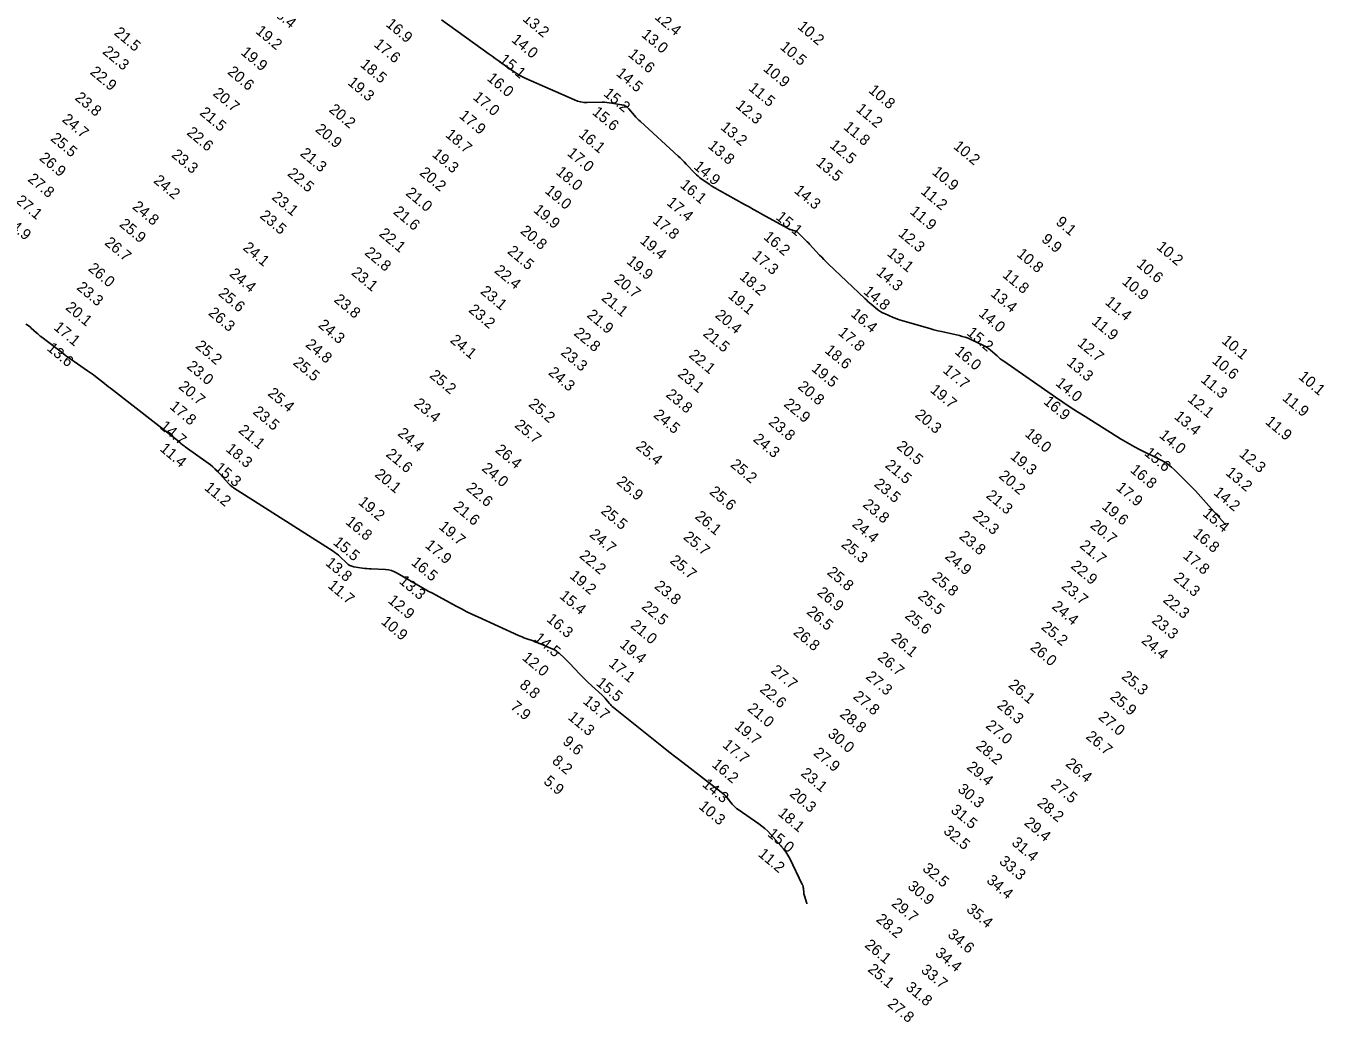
# Model space of a CAD drawing. Extents: x 988130 to 1132882, y 654656 to 841453.
# Drawn here: x 1079465 to 1080061, y 720034 to 720491 of the extents above; entities that cross this region are included whole.
import ezdxf

# ---------------------------------------------------------------- set-up
doc = ezdxf.new("R2010")
doc.units = 0
doc.layers.add('V-TOPO-MAJR', color=7, linetype='Continuous')
doc.layers.add('V-TOPO-SOUN', color=7, linetype='Continuous')

msp = doc.modelspace()

# ---------------------------------------------------------------- linework, layer by layer
at = {"layer": 'V-TOPO-MAJR'}
for points in [[(1079655.47, 720493.93), (1079677.44, 720478.14), (1079678.81, 720477.15), (1079680.18, 720476.17), (1079681.55, 720475.19), (1079682.92, 720474.21), (1079688.4, 720470.28), (1079689.8, 720469.34), (1079691.23, 720468.47), (1079692.71, 720467.68), (1079694.23, 720466.96), (1079716.64, 720457.1), (1079718.04, 720456.57), (1079719.47, 720456.2), (1079720.94, 720455.99), (1079722.43, 720455.93), (1079729.29, 720456.03), (1079730.4, 720456.03), (1079731.49, 720455.97), (1079732.59, 720455.86), (1079733.68, 720455.7), (1079738.24, 720454.92), (1079739.19, 720454.68), (1079740.05, 720454.29), (1079740.82, 720453.75), (1079741.51, 720453.07), (1079744.11, 720450.03), (1079744.77, 720449.28), (1079745.45, 720448.55), (1079746.16, 720447.84), (1079746.89, 720447.16), (1079764.23, 720431.35), (1079765.19, 720430.46), (1079766.12, 720429.56), (1079767.04, 720428.63), (1079767.94, 720427.69), (1079772.02, 720423.35), (1079772.67, 720422.69), (1079773.36, 720422.06), (1079774.08, 720421.47), (1079774.83, 720420.92), (1079778.72, 720418.21), (1079779.08, 720417.96), (1079779.45, 720417.72), (1079779.81, 720417.49), (1079780.18, 720417.27), (1079781.68, 720416.38), (1079782.05, 720416.16), (1079782.43, 720415.94), (1079782.81, 720415.72), (1079783.19, 720415.51), (1079794.73, 720409.09), (1079796.78, 720407.95), (1079798.83, 720406.81), (1079800.88, 720405.68), (1079802.94, 720404.54), (1079814.51, 720398.15), (1079814.91, 720397.94), (1079815.32, 720397.76), (1079815.74, 720397.6), (1079816.16, 720397.47), (1079817.89, 720396.97), (1079818.31, 720396.82), (1079818.69, 720396.62), (1079819.06, 720396.38), (1079819.39, 720396.09), (1079822.28, 720393.2), (1079822.87, 720392.61), (1079823.45, 720392.02), (1079824.02, 720391.42), (1079824.59, 720390.81), (1079829.2, 720385.86), (1079830.16, 720384.84), (1079831.14, 720383.83), (1079832.13, 720382.84), (1079833.14, 720381.87), (1079849.99, 720365.89), (1079850.68, 720365.24), (1079851.38, 720364.61), (1079852.1, 720363.98), (1079852.82, 720363.37), (1079855.74, 720360.93), (1079856.48, 720360.35), (1079857.27, 720359.83), (1079858.08, 720359.37), (1079858.94, 720358.97), (1079862.98, 720357.23), (1079863.95, 720356.84), (1079864.93, 720356.47), (1079865.92, 720356.13), (1079866.93, 720355.82), (1079878.08, 720352.58), (1079879.87, 720352.07), (1079881.66, 720351.59), (1079883.46, 720351.14), (1079885.27, 720350.72), (1079893.41, 720348.87), (1079894.76, 720348.53), (1079896.09, 720348.11), (1079897.4, 720347.63), (1079898.68, 720347.07), (1079904.49, 720344.38), (1079905.37, 720343.93), (1079906.21, 720343.42), (1079907.01, 720342.85), (1079907.76, 720342.21), (1079910.71, 720339.55), (1079911.46, 720338.9), (1079912.22, 720338.27), (1079913.01, 720337.67), (1079913.82, 720337.09), (1079937.64, 720320.61), (1079940.98, 720318.33), (1079944.34, 720316.09), (1079947.72, 720313.89), (1079951.13, 720311.73), (1079967.43, 720301.52), (1079969.56, 720300.22), (1079971.72, 720298.98), (1079973.91, 720297.78), (1079976.12, 720296.63), (1079986.06, 720291.63), (1079987.74, 720290.7), (1079989.34, 720289.65), (1079990.85, 720288.48), (1079992.28, 720287.19), (1079997.81, 720281.78), (1079999.19, 720280.41), (1080000.53, 720279.02), (1080001.85, 720277.61), (1080003.15, 720276.17), (1080015.35, 720262.37), (1080015.4, 720262.33), (1080015.45, 720262.31), (1080015.51, 720262.31), (1080015.57, 720262.34), (1080015.94, 720262.56)], [(1079823.28, 720087.88), (1079823.29, 720088.04), (1079823.28, 720088.2), (1079823.26, 720088.35), (1079823.21, 720088.51), (1079822.35, 720091.07), (1079822.2, 720091.55), (1079822.09, 720092.03), (1079822, 720092.51), (1079821.94, 720093), (1079821.76, 720094.98), (1079821.69, 720095.47), (1079821.58, 720095.94), (1079821.43, 720096.41), (1079821.23, 720096.86), (1079815.47, 720108.66), (1079814.62, 720110.25), (1079813.67, 720111.77), (1079812.62, 720113.22), (1079811.46, 720114.59), (1079806.62, 720119.96), (1079805.38, 720121.26), (1079804.06, 720122.48), (1079802.68, 720123.63), (1079801.23, 720124.7), (1079791.82, 720131.2), (1079791.07, 720131.76), (1079790.37, 720132.37), (1079789.71, 720133.02), (1079789.09, 720133.72), (1079786.7, 720136.61), (1079786.09, 720137.32), (1079785.44, 720137.98), (1079784.75, 720138.61), (1079784.02, 720139.2), (1079766.3, 720152.82), (1079763.1, 720155.28), (1079759.92, 720157.76), (1079756.75, 720160.26), (1079753.59, 720162.78), (1079734.45, 720178.09), (1079733.96, 720178.51), (1079733.51, 720178.94), (1079733.07, 720179.4), (1079732.66, 720179.89), (1079731.07, 720181.88), (1079730.67, 720182.37), (1079730.24, 720182.84), (1079729.8, 720183.3), (1079729.34, 720183.73), (1079722.93, 720189.6), (1079721.92, 720190.54), (1079720.92, 720191.5), (1079719.94, 720192.48), (1079718.97, 720193.48), (1079714.41, 720198.25), (1079713.81, 720198.87), (1079713.21, 720199.47), (1079712.6, 720200.07), (1079711.98, 720200.66), (1079709.48, 720203.01), (1079708.83, 720203.56), (1079708.15, 720204.06), (1079707.42, 720204.49), (1079706.65, 720204.85), (1079700.92, 720207.31), (1079700.09, 720207.65), (1079699.26, 720207.99), (1079698.43, 720208.31), (1079697.58, 720208.62), (1079694.21, 720209.83), (1079693.37, 720210.14), (1079692.54, 720210.47), (1079691.71, 720210.82), (1079690.89, 720211.18), (1079672.24, 720219.68), (1079669.71, 720220.86), (1079667.21, 720222.08), (1079664.72, 720223.34), (1079662.26, 720224.64), (1079651.34, 720230.53), (1079649.45, 720231.56), (1079647.57, 720232.61), (1079645.69, 720233.67), (1079643.83, 720234.75), (1079635.14, 720239.82), (1079633.88, 720240.46), (1079632.56, 720240.93), (1079631.2, 720241.25), (1079629.79, 720241.4), (1079623.2, 720241.71), (1079622.2, 720241.77), (1079621.2, 720241.85), (1079620.21, 720241.97), (1079619.22, 720242.11), (1079615.26, 720242.74), (1079614.3, 720242.96), (1079613.42, 720243.32), (1079612.6, 720243.82), (1079611.85, 720244.45), (1079608.9, 720247.33), (1079608.15, 720248.02), (1079607.38, 720248.67), (1079606.56, 720249.29), (1079605.72, 720249.85), (1079560, 720278.97), (1079559.78, 720279.12), (1079559.57, 720279.27), (1079559.37, 720279.42), (1079559.16, 720279.59), (1079558.37, 720280.26), (1079558.17, 720280.43), (1079557.98, 720280.61), (1079557.8, 720280.79), (1079557.62, 720280.98), (1079552.38, 720286.72), (1079551.43, 720287.72), (1079550.42, 720288.66), (1079549.37, 720289.54), (1079548.26, 720290.36), (1079537.79, 720297.79), (1079537.52, 720297.99), (1079537.24, 720298.2), (1079536.98, 720298.41), (1079536.71, 720298.62), (1079535.67, 720299.5), (1079535.41, 720299.72), (1079535.14, 720299.93), (1079534.88, 720300.14), (1079534.61, 720300.35), (1079503.37, 720324.72), (1079502.5, 720325.39), (1079501.64, 720326.07), (1079500.78, 720326.75), (1079499.92, 720327.43), (1079496.48, 720330.17), (1079495.62, 720330.84), (1079494.74, 720331.5), (1079493.85, 720332.14), (1079492.95, 720332.77), (1079486.75, 720337), (1079485.42, 720337.92), (1079484.11, 720338.86), (1079482.8, 720339.81), (1079481.51, 720340.78), (1079471.84, 720348.1), (1079471.21, 720348.59), (1079470.6, 720349.1), (1079469.99, 720349.62), (1079469.4, 720350.16), (1079467.07, 720352.36), (1079466.47, 720352.88), (1079465.84, 720353.37), (1079465.18, 720353.8), (1079464.49, 720354.2)]]:
    msp.add_lwpolyline(points, dxfattribs=at)

# ---------------------------------------------------------------- texts
at = {"layer": 'V-TOPO-SOUN'}
for s, p in [('18.4 ', (1079576.19, 720498)), ('12.4 ', (1079753.07, 720494.67)), ('19.2 ', (1079569.76, 720488.13)), ('16.9 ', (1079629.61, 720491.34)), ('13.2 ', (1079692.42, 720493.85)), ('10.2 ', (1079818.75, 720490.21)), ('21.5 ', (1079504.76, 720487.4)), ('17.6 ', (1079624.11, 720482.06)), ('14.0 ', (1079687.27, 720484.21)), ('13.0 ', (1079747.01, 720486.5)), ('22.3 ', (1079499.46, 720478.76)), ('19.9 ', (1079562.99, 720478.39)), ('13.6 ', (1079740.92, 720477.45)), ('10.5 ', (1079810.69, 720480.87)), ('18.5 ', (1079617.81, 720472.77)), ('15.1 ', (1079681.7, 720474.98)), ('10.9 ', (1079802.94, 720470.91)), ('22.9 ', (1079493.73, 720469.36)), ('20.6 ', (1079556.86, 720469.45)), ('19.3 ', (1079612.08, 720464.51)), ('16.0 ', (1079676.07, 720466.46)), ('14.5 ', (1079735.41, 720468.7)), ('20.7 ', (1079550.13, 720459.56)), ('15.2 ', (1079729.62, 720459.44)), ('11.5 ', (1079796.2, 720462.01)), ('10.8 ', (1079851.34, 720460.95)), ('23.8 ', (1079486.77, 720457.56)), ('20.2 ', (1079603.47, 720452.08)), ('17.0 ', (1079669.63, 720457.77)), ('12.3 ', (1079790.25, 720453.97)), ('11.2 ', (1079845.58, 720452.3)), ('24.7 ', (1079480.86, 720447.58)), ('21.5 ', (1079544.08, 720450.67)), ('17.9 ', (1079663.28, 720449.26)), ('15.6 ', (1079724.39, 720450.89)), ('22.6 ', (1079538.1, 720441.56)), ('20.9 ', (1079597.17, 720443.01)), ('18.7 ', (1079656.95, 720440.56)), ('16.1 ', (1079718.15, 720440.68)), ('13.2 ', (1079783.38, 720443.97)), ('11.8 ', (1079839.83, 720444.09)), ('25.5 ', (1079475.56, 720438.88)), ('13.8 ', (1079777.57, 720435.41)), ('12.5 ', (1079833.5, 720435.67)), ('10.2 ', (1079890.31, 720435.21)), ('26.9 ', (1079470.39, 720429.86)), ('23.3 ', (1079531.15, 720431.3)), ('21.3 ', (1079590.21, 720431.96)), ('19.3 ', (1079650.84, 720431.53)), ('17.0 ', (1079712.91, 720432.05)), ('22.5 ', (1079584.37, 720422.73)), ('20.2 ', (1079645.07, 720423.09)), ('18.0 ', (1079707.73, 720423.42)), ('14.9 ', (1079771.02, 720425.92)), ('13.5 ', (1079827.17, 720427.67)), ('10.9 ', (1079880.52, 720423.39)), ('27.8 ', (1079465.09, 720420.2)), ('24.2 ', (1079522.88, 720419.5)), ('16.1 ', (1079764.75, 720417.41)), ('27.1 ', (1079459.59, 720410.21)), ('23.1 ', (1079577.18, 720411.85)), ('21.0 ', (1079638.71, 720413.76)), ('19.0 ', (1079702.65, 720414.8)), ('14.3 ', (1079817.17, 720414.86)), ('11.2 ', (1079875.33, 720414.51)), ('24.8 ', (1079513.16, 720407.5)), ('21.6 ', (1079633, 720405.18)), ('19.9 ', (1079697.39, 720405.97)), ('17.4 ', (1079758.6, 720409.32)), ('11.9 ', (1079870.34, 720405.26)), ('24.9 ', (1079454.41, 720400.7)), ('25.9 ', (1079507.17, 720399.44)), ('23.5 ', (1079571.69, 720403.34)), ('17.8 ', (1079752.15, 720401.06)), ('15.1 ', (1079808.76, 720402.7)), ('9.1', (1079937.39, 720400.39)), ('22.1 ', (1079626.49, 720395.09)), ('20.8 ', (1079691.39, 720396.3)), ('16.2 ', (1079803.09, 720393.59)), ('12.3 ', (1079864.99, 720395.12)), ('9.9', (1079930.78, 720392.5)), ('26.7 ', (1079500.4, 720390.97)), ('24.1 ', (1079563.92, 720388.68)), ('22.8 ', (1079619.81, 720386.4)), ('21.5 ', (1079685.42, 720387.03)), ('19.4 ', (1079746.31, 720391.85)), ('10.2 ', (1079983.65, 720389.03)), ('19.9 ', (1079740.14, 720382.44)), ('17.3 ', (1079797.79, 720384.82)), ('13.1 ', (1079859.86, 720386.04)), ('10.8 ', (1079919.44, 720385.72)), ('10.6 ', (1079974.45, 720381.03)), ('26.0 ', (1079492.83, 720379.12)), ('24.4 ', (1079557.72, 720376.67)), ('23.1 ', (1079613.75, 720377.22)), ('22.4 ', (1079679.44, 720378.18)), ('18.2 ', (1079792.05, 720375.28)), ('14.3 ', (1079854.86, 720377.35)), ('11.8 ', (1079912.87, 720376.14)), ('23.3 ', (1079487.56, 720370.43)), ('23.1 ', (1079673.04, 720368.6)), ('20.7 ', (1079734.41, 720373.98)), ('10.9 ', (1079967.77, 720373.07)), ('25.6 ', (1079552.64, 720367.68)), ('23.8 ', (1079605.75, 720364.8)), ('21.1 ', (1079728.62, 720365.58)), ('19.1 ', (1079786.77, 720366.6)), ('14.8 ', (1079848.98, 720368.5)), ('13.4 ', (1079907.39, 720367.5)), ('11.4 ', (1079959.98, 720363.67)), ('20.1 ', (1079482.43, 720361.22)), ('26.3 ', (1079548.07, 720358.72)), ('23.2 ', (1079667.6, 720360.1)), ('21.9 ', (1079721.95, 720357.73)), ('20.4 ', (1079780.84, 720357.65)), ('16.4 ', (1079843.17, 720358.21)), ('14.0 ', (1079901.9, 720358.35)), ('17.1 ', (1079477.01, 720352.07)), ('24.3 ', (1079598.54, 720353.14)), ('11.9 ', (1079953.83, 720354.7)), ('24.1 ', (1079659.12, 720346.19)), ('22.8 ', (1079715.97, 720349.42)), ('21.5 ', (1079775.3, 720349.2)), ('17.8 ', (1079837.38, 720349.62)), ('15.2 ', (1079896.44, 720349.58)), ('10.1 ', (1080013.57, 720345.87)), ('13.6 ', (1079473.9, 720342.5)), ('25.2 ', (1079542.13, 720343.51)), ('24.8 ', (1079592.67, 720344.17)), ('23.3 ', (1079709.95, 720340.51)), ('22.1 ', (1079768.78, 720339.3)), ('18.6 ', (1079831.22, 720341.46)), ('16.0 ', (1079890.93, 720340.94)), ('12.7 ', (1079947.24, 720344.73)), ('23.0 ', (1079538.17, 720334.21)), ('25.5 ', (1079586.98, 720335.89)), ('19.5 ', (1079825.09, 720333.11)), ('13.3 ', (1079942.37, 720335.87)), ('10.6 ', (1080009.12, 720336.76)), ('25.2 ', (1079649.69, 720330)), ('24.3 ', (1079704.24, 720331.33)), ('23.1 ', (1079763.67, 720330.61)), ('17.7 ', (1079885.48, 720332.36)), ('11.3 ', (1080003.96, 720328.01)), ('10.1 ', (1080048.85, 720329.4)), ('20.7 ', (1079534.37, 720324.92)), ('25.4 ', (1079575.34, 720321.76)), ('23.8 ', (1079758.23, 720321.2)), ('20.8 ', (1079818.82, 720324.91)), ('19.7 ', (1079879.64, 720323.32)), ('14.0 ', (1079937.26, 720326.43)), ('17.8 ', (1079530.29, 720315.7)), ('23.4 ', (1079642.49, 720316.98)), ('25.2 ', (1079695.13, 720316.83)), ('22.9 ', (1079812.39, 720316.85)), ('16.9 ', (1079931.71, 720317.98)), ('12.1 ', (1079997.89, 720319.09)), ('11.9 ', (1080041.41, 720319.63)), ('23.5 ', (1079568.47, 720313.32)), ('24.5 ', (1079752.55, 720311.83)), ('20.3 ', (1079872.67, 720311.86)), ('13.4 ', (1079991.73, 720311.1)), ('14.7 ', (1079525.77, 720306.55)), ('21.1 ', (1079561.86, 720304.79)), ('24.4 ', (1079635, 720303.39)), ('25.7 ', (1079688.76, 720307.16)), ('23.8 ', (1079805.42, 720308.54)), ('11.9 ', (1080033.6, 720308.71)), ('25.4 ', (1079744.44, 720297.37)), ('24.3 ', (1079798.33, 720300.73)), ('20.5 ', (1079864.21, 720297.45)), ('18.0 ', (1079923.13, 720303.12)), ('14.0 ', (1079984.86, 720302.48)), ('11.4 ', (1079525.76, 720296.36)), ('18.3 ', (1079556.08, 720296.18)), ('21.6 ', (1079629.63, 720293.82)), ('26.4 ', (1079679.83, 720295.77)), ('19.3 ', (1079916.44, 720292.77)), ('15.6 ', (1079978, 720294.34)), ('12.3 ', (1080021.58, 720293.85)), ('15.3 ', (1079550.97, 720287.41)), ('24.0 ', (1079673.66, 720287.32)), ('25.2 ', (1079787.86, 720289.04)), ('21.5 ', (1079858.93, 720288.74)), ('16.8 ', (1079971.55, 720286.57)), ('13.2 ', (1080015.39, 720285.29)), ('20.1 ', (1079624.47, 720284.54)), ('25.9 ', (1079735.56, 720281.15)), ('23.5 ', (1079853.87, 720280.09)), ('20.2 ', (1079911.18, 720283.86)), ('11.2 ', (1079546.22, 720278.43)), ('22.6 ', (1079666.5, 720278.25)), ('25.6 ', (1079778.23, 720276.55)), ('21.3 ', (1079905.35, 720274.82)), ('17.9 ', (1079965.07, 720278.41)), ('14.2 ', (1080009.83, 720276.21)), ('19.2 ', (1079616.92, 720271.8)), ('21.6 ', (1079660.52, 720269.66)), ('25.5 ', (1079728.37, 720267.74)), ('23.8 ', (1079848.68, 720270.68)), ('19.6 ', (1079958.53, 720269.75)), ('16.8 ', (1079611.1, 720262.74)), ('26.1 ', (1079771.58, 720265.24)), ('24.4 ', (1079843.77, 720261.67)), ('22.3 ', (1079899.14, 720265.43)), ('20.7 ', (1079953.16, 720261.12)), ('15.4 ', (1080004.84, 720266.54)), ('19.7 ', (1079653.94, 720260.5)), ('24.7 ', (1079723.15, 720256.93)), ('25.7 ', (1079766.24, 720255.79)), ('23.8 ', (1079892.95, 720256.07)), ('16.8 ', (1080000.32, 720257.18)), ('15.5 ', (1079605.38, 720253.34)), ('17.9 ', (1079647.6, 720251.96)), ('25.3 ', (1079838.76, 720252.38)), ('21.7 ', (1079948.33, 720251.84)), ('13.8 ', (1079601.84, 720243.85)), ('16.5 ', (1079641.23, 720244.06)), ('22.2 ', (1079718.5, 720247.24)), ('25.7 ', (1079760.09, 720244.93)), ('24.9 ', (1079886.43, 720246.84)), ('17.8 ', (1079995.8, 720247.13)), ('19.2 ', (1079714.05, 720237.92)), ('25.8 ', (1079832.26, 720239.59)), ('22.9 ', (1079944.25, 720242.48)), ('11.7 ', (1079602.95, 720233.46)), ('13.3 ', (1079635.64, 720235.56)), ('23.8 ', (1079752.98, 720233.19)), ('25.8 ', (1079880.39, 720237.16)), ('23.7 ', (1079939.93, 720233.17)), ('21.3 ', (1079991.44, 720236.98)), ('12.9 ', (1079630.55, 720226.63)), ('15.4 ', (1079709.36, 720228.69)), ('26.9 ', (1079827.73, 720230.23)), ('25.5 ', (1079874, 720228.64)), ('22.3 ', (1079986.59, 720226.89)), ('22.5 ', (1079747.05, 720223.83)), ('26.5 ', (1079822.89, 720221.46)), ('25.6 ', (1079868.02, 720219.63)), ('24.4 ', (1079935.57, 720223.89)), ('10.9 ', (1079627.41, 720216.91)), ('16.3 ', (1079703.42, 720218.05)), ('21.0 ', (1079741.96, 720215.16)), ('25.2 ', (1079930.68, 720214.4)), ('23.3 ', (1079981.42, 720217.43)), ('14.5 ', (1079697.7, 720209.23)), ('26.8 ', (1079816.74, 720212.04)), ('26.1 ', (1079861.69, 720209.24)), ('24.4 ', (1079976.68, 720208.21)), ('19.4 ', (1079737.03, 720206.26)), ('26.0 ', (1079925.57, 720205.08)), ('12.0 ', (1079692.22, 720200.36)), ('17.1 ', (1079731.95, 720197.59)), ('26.7 ', (1079855.5, 720200.47)), ('27.7 ', (1079806.47, 720194.45)), ('27.3 ', (1079850.07, 720191.66)), ('25.3 ', (1079967.5, 720191.73)), ('8.8', (1079691.01, 720187.69)), ('15.5 ', (1079726.19, 720188.71)), ('22.6 ', (1079801.36, 720185.79)), ('26.1 ', (1079915.62, 720187.83)), ('7.9', (1079686.81, 720177.85)), ('13.7 ', (1079720.16, 720180.36)), ('27.8 ', (1079844.22, 720182.55)), ('26.3 ', (1079910.37, 720178.45)), ('25.9 ', (1079962.25, 720182.37)), ('11.3 ', (1079713.27, 720173.04)), ('21.0 ', (1079795.69, 720176.98)), ('28.8 ', (1079838.12, 720174.36)), ('27.0 ', (1079956.91, 720173.09)), ('19.7 ', (1079789.75, 720168.86)), ('27.0 ', (1079905.15, 720169.15)), ('9.6', (1079710.81, 720161.76)), ('17.7 ', (1079784.27, 720160.28)), ('30.0 ', (1079832.58, 720165.25)), ('28.2 ', (1079900.66, 720159.78)), ('26.7 ', (1079951.15, 720164.17)), ('27.9 ', (1079826.01, 720156.55)), ('8.2', (1079705.92, 720152.93)), ('16.2 ', (1079779.38, 720151.27)), ('29.4 ', (1079896.44, 720150.13)), ('26.4 ', (1079941.82, 720151.65)), ('5.9', (1079702.06, 720143.53)), ('14.3 ', (1079774.93, 720142.23)), ('23.1 ', (1079820.21, 720147.21)), ('27.5 ', (1079935, 720142.11)), ('20.3 ', (1079815.11, 720137.85)), ('30.3 ', (1079892.27, 720139.91)), ('10.3 ', (1079773.32, 720132.05)), ('31.5 ', (1079889.09, 720130.31)), ('28.2 ', (1079928.79, 720133.51)), ('18.1 ', (1079809.73, 720128.88)), ('29.4 ', (1079922.86, 720124.51)), ('15.0 ', (1079804.94, 720119.41)), ('32.5 ', (1079885.74, 720120.72)), ('31.4 ', (1079917.06, 720115.37)), ('11.2 ', (1079800.61, 720110.17)), ('33.3 ', (1079911.37, 720106.76)), ('32.5 ', (1079876.1, 720103.5)), ('30.9 ', (1079869.29, 720095.35)), ('34.4 ', (1079905.54, 720098.05)), ('29.7 ', (1079861.88, 720087.4)), ('35.4 ', (1079896.26, 720084.81)), ('28.2 ', (1079854.81, 720080.18)), ('34.6 ', (1079887.67, 720073.17)), ('26.1 ', (1079849.55, 720068.39)), ('34.4 ', (1079881.95, 720064.63)), ('25.1 ', (1079850.97, 720057.24)), ('33.7 ', (1079875.41, 720056.87)), ('31.8 ', (1079868.39, 720048.9)), ('27.8 ', (1079860.05, 720041.33))]:
    msp.add_text(s, height=5, rotation=320, dxfattribs=at).set_placement(p)

doc.saveas('drawing.dxf')
